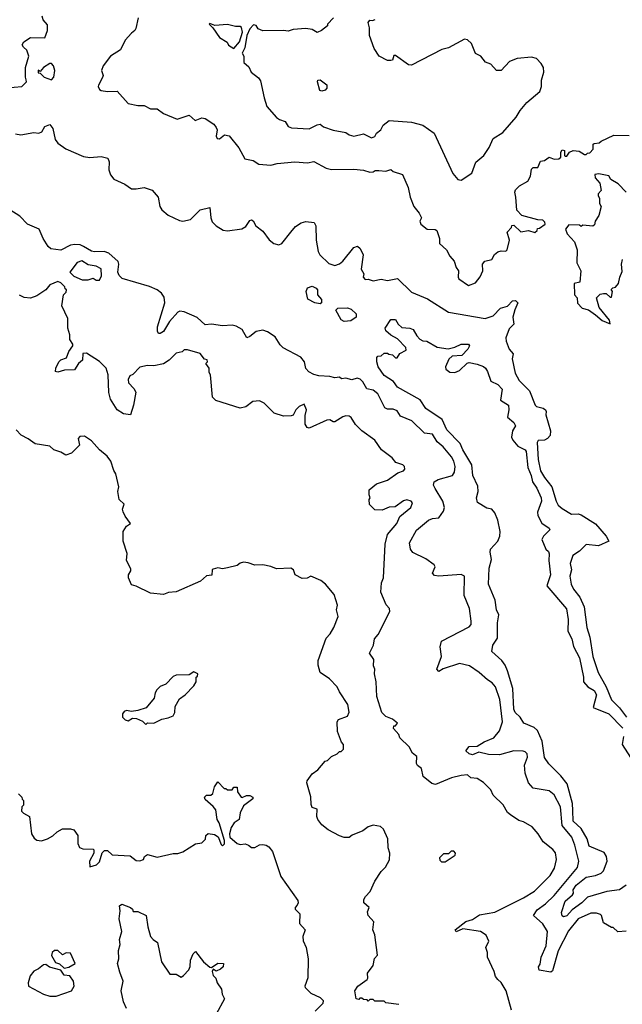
# Model space of a CAD drawing. Extents: x 2210602 to 2357277, y 510288 to 673808.
# Tile 351 of 464: x 2282717 to 2286482, y 623421 to 629573. Entities that reach past the tile are written whole.
import ezdxf

# ---------------------------------------------------------------- set-up
doc = ezdxf.new("R2010")
doc.units = 0

msp = doc.modelspace()

# ---------------------------------------------------------------- linework, layer by layer
at = {"layer": '0CON05XD'}
for points in [[(2282635, 629146.7), (2282730, 629155), (2282760, 629185), (2282758.3, 629198.3), (2282752.5, 629215), (2282752.5, 629275), (2282773.3, 629345), (2282762.5, 629382.5), (2282740.7, 629400.7), (2282733, 629417), (2282742.5, 629435), (2282785, 629461.2), (2282875, 629460), (2282890, 629505), (2282891.7, 629541.7), (2282863, 629573), (2282857.5, 629595)], [(2283457.5, 629585), (2283442.3, 629517.7), (2283436.7, 629505), (2283415, 629490), (2283376.7, 629445), (2283345.9, 629384.1), (2283284.3, 629345.7), (2283238.8, 629285), (2283228.8, 629255), (2283238.8, 629225), (2283235, 629212.5), (2283208.8, 629165), (2283206.7, 629155), (2283215, 629137.5), (2283225, 629130), (2283265, 629123.8), (2283325, 629126), (2283395, 629050), (2283455, 629036.7), (2283495, 629036.7), (2283535, 629016.7), (2283575, 629016.2), (2283615, 628986.7), (2283701.7, 628951.7), (2283775, 628976.2), (2283813.3, 628943.3), (2283855, 628960), (2283875, 628956.7), (2283930, 628920), (2283945, 628900), (2283950, 628885), (2283943.8, 628845), (2283950, 628830), (2283965, 628828.8), (2283997, 628853), (2284025, 628847.5), (2284085, 628772.5), (2284123.6, 628703.6), (2284175, 628693.3), (2284211.2, 628671.2), (2284285, 628663.8), (2284325, 628673.8), (2284435, 628685.8), (2284515, 628678.8), (2284555, 628686.7), (2284632.5, 628645), (2284665, 628637.5), (2284805, 628640), (2284865, 628633.3), (2284905, 628620), (2284925, 628622.5), (2284938.3, 628631.7), (2284961.2, 628631.2), (2285003.6, 628626.4), (2285035, 628637.5), (2285050, 628625), (2285107.5, 628605), (2285143.3, 628525), (2285156.7, 628465), (2285180, 628405), (2285213.6, 628363.6), (2285227.5, 628335), (2285217.5, 628315), (2285222.5, 628295), (2285263.6, 628263.6), (2285313, 628263), (2285322.5, 628255), (2285338.8, 628205), (2285340, 628175), (2285383.8, 628135), (2285403.3, 628095), (2285431.2, 628065), (2285443.8, 628025), (2285458.8, 628005), (2285456.2, 627965), (2285461.2, 627955), (2285521.7, 627911.7), (2285565, 627930), (2285594.1, 627965.9), (2285611.2, 628005), (2285608.8, 628045), (2285622.5, 628065), (2285667.5, 628075), (2285684.2, 628105.8), (2285705, 628123.3), (2285725, 628130), (2285755, 628127.5), (2285762.5, 628135), (2285776.2, 628195), (2285762.5, 628245), (2285790, 628275), (2285791.7, 628288.3), (2285805, 628290), (2285848.3, 628248.3), (2285895, 628256.7), (2285935, 628242.5), (2285950, 628255), (2285951.7, 628268.3), (2285965, 628270), (2286000, 628295), (2285998.3, 628308.3), (2285985, 628320), (2285955, 628322.5), (2285855, 628350), (2285823, 628383), (2285816.7, 628465), (2285810, 628495), (2285815, 628510), (2285840, 628535), (2285892.5, 628565), (2285907.5, 628595), (2285915, 628640), (2285925, 628650), (2285955, 628650), (2285971.2, 628688.8), (2285995, 628693.8), (2286025, 628713.3), (2286055, 628701.2), (2286086.1, 628703.9), (2286097.5, 628715), (2286097.5, 628745), (2286105, 628760), (2286120, 628755), (2286120, 628725), (2286125, 628720), (2286135, 628720), (2286152.5, 628745), (2286175, 628755.8), (2286212.3, 628752.3), (2286245, 628730), (2286255, 628730), (2286265, 628740), (2286278.3, 628741.7), (2286300, 628765), (2286300, 628795), (2286305, 628800), (2286337, 628803), (2286350, 628815), (2286428.3, 628851.7), (2286525, 628850)], [(2284055, 629392.5), (2284091.1, 629435), (2284108.6, 629495), (2284103.3, 629525), (2284095, 629531.2), (2284065, 629531.2), (2284015, 629543.3), (2283937, 629537), (2283905, 629550), (2283900, 629545), (2283923, 629523), (2283965, 629462.5), (2284013, 629433), (2284022.5, 629415), (2284055, 629392.5)], [(2284677.5, 629585), (2284640, 629545), (2284640, 629535), (2284602.5, 629505), (2284575, 629494.2), (2284545, 629512), (2284505, 629517.5), (2284425, 629512.5), (2284395, 629502.5), (2284365, 629506.7), (2284235, 629503.3), (2284207, 629517), (2284195, 629537.5), (2284178.3, 629541.7), (2284155, 629516.7), (2284135.8, 629475), (2284123.1, 629396.9), (2284107.5, 629365), (2284116.4, 629346.4), (2284117.5, 629305), (2284148.3, 629278.3), (2284162.5, 629245), (2284209.3, 629209.3), (2284220.7, 629190.7), (2284243.3, 629085), (2284261.7, 629031.7), (2284322.3, 628962.3), (2284339.3, 628949.3), (2284375, 628937.5), (2284395, 628906.7), (2284415, 628898), (2284525, 628891.2), (2284575, 628916.2), (2284595, 628920), (2284615, 628903.3), (2284675, 628883.8), (2284755, 628868.8), (2284775, 628853.8), (2284803.6, 628846.4), (2284865, 628859.2), (2284915, 628836), (2284935, 628843.8), (2284946.7, 628863.3), (2284972.5, 628885), (2284987.5, 628915), (2285025, 628943.3), (2285165, 628933.8), (2285235, 628913.3), (2285306.7, 628865), (2285422.3, 628612.3), (2285453.9, 628573.9), (2285475, 628570), (2285541.4, 628615), (2285566.4, 628683.6), (2285615.8, 628724.2), (2285650, 628775), (2285675, 628830), (2285735, 628867.5), (2285818.8, 628965), (2285843.2, 629006.8), (2285884.3, 629055.7), (2285966.1, 629123.9), (2285977.5, 629155), (2285976.2, 629195), (2285990.8, 629245), (2285990, 629275), (2285975, 629300), (2285945, 629330), (2285915, 629340), (2285825, 629331.2), (2285777.7, 629312.3), (2285725, 629256.7), (2285695, 629256.2), (2285660, 629295), (2285627, 629307), (2285597.5, 629345), (2285565, 629362.5), (2285540, 629425), (2285515, 629446.7), (2285495, 629452.5), (2285395, 629396.7), (2285355, 629387.5), (2285165, 629288.8), (2285145, 629291.2), (2285065, 629350), (2285055, 629350), (2285045, 629320), (2285035, 629317.5), (2285015, 629317.5), (2284962.5, 629345), (2284932.3, 629392.3), (2284903.3, 629475), (2284903, 629523), (2284893.3, 629555), (2284905, 629570), (2284921.7, 629568.3), (2284937.5, 629575)], [(2282915, 629197.5), (2282930, 629215), (2282936.2, 629255), (2282927.5, 629285), (2282915, 629300), (2282905, 629300), (2282866.4, 629273.6), (2282845, 629250), (2282831.7, 629258.3), (2282831.7, 629241.7), (2282845, 629240), (2282870, 629215), (2282915, 629197.5)], [(2284605, 629127.5), (2284591.7, 629131.7), (2284576.7, 629185), (2284580, 629195), (2284595, 629197.5), (2284635.8, 629165.8), (2284636.2, 629145), (2284625, 629133.3), (2284605, 629127.5)], [(2282690.3, 628860.3), (2282725, 628854), (2282805, 628868.8), (2282836.1, 628863.9), (2282855, 628872.5), (2282875, 628906.2), (2282905, 628917.5), (2282923.9, 628893.9), (2282939.4, 628825), (2282955, 628800.8), (2283005, 628766), (2283115, 628718.1), (2283155, 628712.9), (2283225, 628718.1), (2283268.3, 628708.3), (2283276.9, 628685), (2283272.9, 628635), (2283285, 628604), (2283305, 628575.8), (2283374.6, 628544.6), (2283415, 628516.9), (2283445, 628515.6), (2283495, 628524.4), (2283545, 628507.5), (2283582.9, 628465), (2283592.9, 628405), (2283605.8, 628385), (2283645, 628352.2), (2283715, 628317.5), (2283735.7, 628314.3), (2283785, 628323.8), (2283844.5, 628385.5), (2283905, 628400), (2283910.8, 628335), (2283920.3, 628310.3), (2283944.4, 628284.4), (2283987.6, 628257.6), (2284015, 628254.5), (2284105, 628265.8), (2284128.9, 628281.1), (2284155, 628317.5), (2284165, 628322.5), (2284176.1, 628316.1), (2284191.2, 628285), (2284235, 628252), (2284275, 628198), (2284305, 628175.8), (2284335, 628167.5), (2284354.2, 628175.8), (2284411.2, 628245)], [(2286505.8, 628495.8), (2286455, 628546.7), (2286410, 628575), (2286398.3, 628598.3), (2286335, 628610), (2286310, 628605), (2286312.5, 628585), (2286341.7, 628551.7), (2286350, 628505), (2286330, 628485), (2286330, 628475), (2286340, 628455), (2286340, 628425), (2286350, 628405), (2286335, 628350), (2286312.5, 628315), (2286308.3, 628291.7), (2286297.5, 628282.5), (2286235, 628290), (2286225, 628280), (2286215, 628290), (2286148.3, 628291.7), (2286127.5, 628265), (2286137.5, 628235), (2286183.3, 628185), (2286198.8, 628135), (2286196.7, 628055), (2286222.5, 628005), (2286217, 627933), (2286180, 627925), (2286183, 627853), (2286200, 627835), (2286201.7, 627801.7), (2286231.7, 627771.7), (2286270.7, 627760.7), (2286315, 627730), (2286355, 627693.3), (2286405, 627672.5)], [(2286505, 623877.5), (2286453, 623873), (2286425, 623900), (2286415, 623900), (2286365, 623930), (2286352.5, 623975), (2286345, 623982.5), (2286320.7, 623990.7), (2286285, 623990), (2286205, 623955.7), (2286145, 623880), (2286081.2, 623755), (2286045, 623630), (2286035, 623622.5), (2285962.5, 623635), (2285957.5, 623655), (2285969.3, 623670.7), (2285974, 623715), (2286005.6, 623785), (2286014.3, 623875), (2285985, 623923.8), (2285926.7, 623975), (2285949.3, 624010.7), (2286001.9, 624048.1), (2286055, 624101.1), (2286201.4, 624275), (2286210.5, 624315), (2286184.5, 624415), (2286166.9, 624465), (2286105, 624538.8), (2286094.6, 624654.6), (2286055, 624730), (2286025, 624753.8), (2285925, 624770.6), (2285895.6, 624805), (2285874.4, 624865), (2285870.8, 624915), (2285890, 624965), (2285886.7, 624985), (2285875, 624997.5), (2285863, 625003), (2285804.3, 625004.3), (2285715, 624980.5), (2285645, 624982.1), (2285585, 624995.7), (2285545, 624979.1), (2285525, 624986.5), (2285503.8, 625005), (2285525, 625030.8), (2285575, 625033.1), (2285619.1, 625060.9), (2285679.2, 625085), (2285715, 625128.8), (2285733.1, 625185), (2285716.7, 625325), (2285689.2, 625405), (2285669.7, 625429.7), (2285638.8, 625448.8), (2285586.7, 625495), (2285527.5, 625535), (2285465, 625551.2), (2285362.7, 625517.3), (2285335, 625500), (2285322.5, 625515), (2285351.2, 625595), (2285344, 625655), (2285351.2, 625688.8), (2285525, 625780), (2285536.7, 625795), (2285536.7, 625815), (2285526.2, 625895), (2285494.4, 625975), (2285495.9, 626095.9), (2285475, 626106.2), (2285335, 626096), (2285309.2, 626099.2), (2285296.7, 626115), (2285312.5, 626155), (2285306.4, 626166.4), (2285255, 626203.3), (2285173, 626243), (2285157.5, 626265), (2285152.5, 626305), (2285195, 626382.5), (2285270, 626445), (2285295, 626456), (2285335, 626461.2), (2285365, 626502.5), (2285370.8, 626525), (2285360.6, 626565), (2285313.4, 626643.4), (2285302, 626665), (2285306.2, 626685), (2285330.7, 626699.3), (2285420, 626725), (2285434.1, 626745.9), (2285437.7, 626782.3), (2285430, 626815), (2285415, 626841.2), (2285362.5, 626905), (2285325.5, 626935.5), (2285295, 626982.5), (2285245, 626988.6), (2285166.8, 627066.8), (2285096.1, 627096.1), (2285075, 627130), (2285049.5, 627139.5), (2285015, 627138.8), (2284997.7, 627147.7), (2284955, 627235.8), (2284925, 627258.6), (2284885.9, 627265.9), (2284860.9, 627310.9), (2284845, 627327.5), (2284825, 627332.9), (2284791.9, 627321.9), (2284755, 627333.8), (2284728.3, 627328.3), (2284715, 627340), (2284685, 627336.2), (2284655, 627344), (2284585, 627348.1), (2284555.6, 627355.6), (2284523, 627373), (2284503.9, 627393.9), (2284496.7, 627435), (2284473.8, 627465), (2284363.6, 627523.6), (2284345, 627541.9), (2284312.6, 627592.6), (2284265, 627622.3), (2284235, 627632.5), (2284195, 627624.4), (2284155, 627592.9), (2284135, 627586.2), (2284106.4, 627636.4), (2284068.9, 627658.9), (2284045, 627664.2), (2283985, 627660.6), (2283915, 627670.9), (2283875, 627665.7), (2283825, 627712.1), (2283745, 627747.5), (2283717.3, 627752.7), (2283705, 627746), (2283652.8, 627687.2), (2283615, 627624.2), (2283595, 627612), (2283585, 627613.3), (2283578, 627628), (2283578.9, 627655), (2283624.5, 627805), (2283619.6, 627839.6), (2283603.9, 627863.9), (2283575, 627885.6), (2283527.1, 627907.1), (2283356.8, 627956.8), (2283339.2, 627975), (2283331.1, 627995), (2283337.3, 628045), (2283332.7, 628062.7), (2283274.1, 628114.1), (2283245, 628125.4), (2283185, 628123.1), (2283165, 628127.9), (2283115, 628156.5), (2283095, 628166.2), (2283062.2, 628167.8), (2283035, 628163.6), (2282975, 628133.3), (2282911.9, 628141.9), (2282895.7, 628155.7), (2282864.4, 628205), (2282838.6, 628265), (2282766.7, 628295), (2282718.8, 628345), (2282655, 628385.7)], [(2284411.2, 628245), (2284439.1, 628280.9), (2284475, 628303.3), (2284505, 628312.5), (2284556.1, 628306.1), (2284566.1, 628286.1), (2284570, 628195), (2284582, 628125), (2284592, 628105), (2284649.1, 628049.1), (2284685, 628037.5), (2284715, 628048), (2284736, 628065), (2284805, 628148.8), (2284827.3, 628157.3), (2284845, 628143.3), (2284862.9, 628105), (2284850.8, 628015), (2284866.7, 627985), (2284863.6, 627963.6), (2284875, 627950), (2284895, 627952.5), (2284925, 627942.5), (2284975, 627951.2), (2285015, 627944), (2285076.4, 627956.4), (2285165, 627870), (2285265, 627828.9), (2285395, 627745.8), (2285625, 627707.1), (2285675, 627722), (2285720.2, 627769.8), (2285765, 627784), (2285795, 627816), (2285815, 627818.8), (2285828.8, 627805), (2285809.5, 627760.5), (2285798.8, 627715), (2285805, 627670), (2285775, 627642.5), (2285754.3, 627585), (2285755.7, 627565), (2285774.4, 627515), (2285800.8, 627485), (2285794.2, 627455), (2285811.9, 627365), (2285837.9, 627317.9), (2285902.5, 627255), (2285936.7, 627165), (2285946.1, 627156.1), (2285987.5, 627145), (2286001.2, 627135), (2286006.2, 627125), (2286003.3, 627105), (2286032.6, 627005), (2286030.8, 626975), (2286015, 626955.3), (2285995, 626945.8), (2285955.9, 626944.1), (2285949.7, 626930.3), (2285955.4, 626825), (2285970.8, 626755), (2285995, 626712.9), (2286041.4, 626655), (2286067.5, 626565), (2286080.3, 626540.3), (2286105, 626518.8), (2286165, 626484.3), (2286205, 626486), (2286225, 626480), (2286315, 626424), (2286380, 626345), (2286397.5, 626315), (2286333.6, 626286.4), (2286255, 626293.3), (2286215, 626251.2), (2286173.3, 626225), (2286156.2, 626175), (2286163.9, 626136.1), (2286154.1, 626095.9), (2286163.1, 626045), (2286177.1, 626015), (2286216.7, 625965), (2286244.4, 625905), (2286260, 625775), (2286278.9, 625715), (2286298.5, 625595), (2286330, 625495), (2286381.2, 625405), (2286413.2, 625323.2), (2286464.1, 625274.1), (2286508.9, 625215)], [(2286405, 627672.5), (2286402.5, 627695), (2286336.7, 627775), (2286320, 627835), (2286342.5, 627857.5), (2286365, 627862.5), (2286381.7, 627861.7), (2286405, 627840), (2286415, 627840), (2286420, 627875), (2286411.7, 627888.3), (2286421.7, 627898.3), (2286438.3, 627901.7), (2286458.8, 627925), (2286466.2, 627965), (2286480.7, 627999.3), (2286476.7, 628045), (2286483.3, 628075)], [(2283215, 627946.7), (2283227.7, 627972.3), (2283225, 628017.5), (2283195, 628033.3), (2283145, 628042), (2283105, 628065.7), (2283075, 628056.7), (2283030, 627995), (2283055, 627970), (2283108.3, 627948.3), (2283145, 627947.5), (2283175, 627957.5), (2283195, 627946.7), (2283215, 627946.7)], [(2285703.8, 623575), (2285690, 623595), (2285682, 623625), (2285640, 623715), (2285640, 623745), (2285630, 623775), (2285647.5, 623815), (2285632, 623852), (2285595, 623875.7), (2285485, 623892), (2285443.8, 623873.8), (2285437.5, 623885), (2285505, 623938.8), (2285545, 623951.2), (2285589.7, 623980.3), (2285685, 623995.7), (2285863.8, 624085), (2285933, 624127), (2286030.6, 624225), (2286058.6, 624271.4), (2286070.8, 624325), (2286065, 624366.7), (2286048.3, 624388.3), (2285987.5, 624435), (2285956.7, 624485), (2285919.5, 624529.5), (2285865, 624560), (2285835, 624568.8), (2285784.2, 624604.2), (2285765, 624620), (2285737, 624667), (2285675, 624727.5), (2285660.5, 624760.5), (2285615, 624806.7), (2285575, 624831.2), (2285536.1, 624836.1), (2285515, 624853.8), (2285475, 624850.8), (2285415, 624836), (2285315, 624793.8), (2285291.2, 624801.2), (2285236.7, 624845), (2285227.5, 624895), (2285202.3, 624912.3), (2285196.2, 624925), (2285198.8, 624968.8), (2285170.7, 624990.7), (2285149.3, 625029.3), (2285092.5, 625085), (2285085, 625107.5), (2285052.5, 625145), (2285055, 625160), (2285065, 625160), (2285078.3, 625178.3), (2285045, 625202.5), (2285005, 625218.8), (2284978.8, 625245), (2284948.8, 625345), (2284943.8, 625435), (2284933.3, 625485), (2284936.7, 625515), (2284927.5, 625535), (2284928.8, 625575), (2284901.4, 625615), (2284927.5, 625665), (2284933.8, 625705), (2284957.5, 625732.5), (2285030, 625875), (2285026.7, 625895), (2285006.4, 625916.4), (2284973.8, 625995), (2284976.7, 626055), (2284990, 626085), (2285000.8, 626295), (2285014.1, 626355.9), (2285073.8, 626425), (2285091.9, 626468.1), (2285160, 626525), (2285170, 626555), (2285162.5, 626565), (2285135, 626573.8), (2285115, 626566.7), (2285061.7, 626528.3), (2285025, 626526.7), (2284981.7, 626508.3), (2284935, 626510), (2284903, 626543), (2284900, 626575), (2284907.5, 626585), (2284900, 626605), (2284900, 626635), (2284946.4, 626673.6), (2285013.9, 626696.1), (2285079.3, 626740.7), (2285115, 626753.3), (2285123.3, 626765), (2285120.7, 626780.7), (2285110.7, 626790.7), (2285067, 626807), (2285043.3, 626835), (2284976.7, 626885), (2284935.7, 626945.7), (2284853.8, 627005), (2284815, 627043.8), (2284787.3, 627087.3), (2284775, 627096.7), (2284755, 627098.8), (2284735, 627092.5), (2284685, 627060), (2284675, 627060), (2284655, 627073.8), (2284635, 627070), (2284525, 627021.1), (2284512.5, 627025), (2284500.6, 627045), (2284500.9, 627099.1), (2284508, 627135), (2284495, 627170), (2284463.6, 627156.4), (2284442.5, 627135), (2284425, 627102.5), (2284413, 627097), (2284365, 627096.2), (2284307.5, 627115), (2284245, 627176.7), (2284215, 627192.5), (2284173, 627187), (2284130, 627155), (2284095, 627146.7), (2283943, 627193), (2283922.5, 627215), (2283910, 627355), (2283901.7, 627368.3), (2283900, 627395), (2283880, 627425), (2283890, 627435), (2283888.3, 627448.3), (2283871.7, 627451.7), (2283845, 627487.5), (2283765, 627510), (2283745, 627510), (2283731.7, 627498.3), (2283695, 627490), (2283650, 627445), (2283615, 627422.5), (2283555, 627410), (2283515, 627413.3), (2283468.3, 627401.7), (2283423, 627357), (2283405, 627347.5), (2283393.8, 627325), (2283397.5, 627305), (2283429.3, 627269.3), (2283442.5, 627245), (2283428.8, 627165), (2283410, 627105), (2283365, 627110), (2283326.7, 627135), (2283285, 627202.5), (2283273, 627243), (2283268.8, 627355), (2283256.2, 627395), (2283215, 627436.7), (2283135, 627490), (2283111.7, 627488.3), (2283110, 627445), (2283084.1, 627425.9), (2283060, 627385), (2282997, 627383), (2282955, 627370), (2282940, 627375), (2282942.5, 627395), (2282962.5, 627435), (2282975, 627447.5), (2283009.3, 627460.7), (2283025, 627500), (2283050, 627535), (2283050, 627545), (2283030, 627575), (2283030, 627605), (2283017.5, 627645), (2283017, 627707), (2282980, 627785), (2282990, 627855), (2283008.3, 627871.7), (2283010, 627885), (2283001.7, 627891.7), (2283000, 627905), (2282975, 627930), (2282955, 627937.5), (2282905, 627917.5), (2282880, 627885), (2282825, 627847.5), (2282785, 627832.5), (2282745, 627837.5), (2282715, 627852.5)], [(2284595, 627797.5), (2284560, 627805), (2284517, 627827), (2284506.7, 627875), (2284515, 627897.5), (2284545, 627908.8), (2284570, 627895), (2284576.7, 627885), (2284577.5, 627855), (2284602.5, 627825), (2284602.5, 627805), (2284595, 627797.5)], [(2284745, 627687.5), (2284725, 627697.5), (2284691.7, 627758.3), (2284705, 627770), (2284765, 627772.5), (2284787.5, 627765), (2284820, 627735), (2284820, 627715), (2284785, 627692.5), (2284745, 627687.5)], [(2286505, 624164.3), (2286465, 624135.6), (2286385, 624124.6), (2286265, 624090), (2286229.2, 624055), (2286169.2, 624010.8), (2286135, 623973.4), (2286115, 623967.5), (2286105, 623974.3), (2286102.7, 623995), (2286123.9, 624065), (2286170.8, 624105), (2286177.5, 624115), (2286174.2, 624135), (2286193.6, 624165), (2286255, 624214.4), (2286314.6, 624225.4), (2286350.3, 624239.7), (2286364.4, 624255.6), (2286386.5, 624315), (2286383.1, 624345), (2286368.8, 624368.8), (2286275, 624408.8), (2286261.5, 624455), (2286225, 624518.6), (2286174.6, 624565), (2286171.9, 624631.9), (2286170, 624675), (2286138.2, 624798.2), (2286098.7, 624848.7), (2286023.1, 624923.1), (2285995, 624963.8), (2285980.8, 625065), (2285951.5, 625131.5), (2285930.3, 625150.3), (2285867, 625177), (2285844.2, 625215), (2285811.5, 625245), (2285804.6, 625265), (2285798.2, 625395), (2285765.5, 625505), (2285750.6, 625540.6), (2285729.6, 625569.6), (2285666.7, 625625), (2285672.5, 625665), (2285702.1, 625707.9), (2285701.2, 625805), (2285710.6, 625855), (2285696.4, 625885), (2285686.4, 625946.4), (2285645.8, 626045), (2285650.6, 626145), (2285665, 626200), (2285656.4, 626246.4), (2285658.8, 626265), (2285704.2, 626315), (2285717.1, 626345), (2285719.2, 626375), (2285703.8, 626445), (2285685, 626492.5), (2285667.5, 626515), (2285635, 626520), (2285576.1, 626556.1), (2285571.2, 626585), (2285581.2, 626625), (2285578.3, 626658.3), (2285548.8, 626725), (2285542.6, 626792.6), (2285485, 626886), (2285468.5, 626925), (2285385, 627011.2), (2285355.4, 627075.4), (2285255, 627143.1), (2285218.8, 627198.8), (2285077, 627277), (2285051.7, 627311.7), (2284995, 627350), (2284956.7, 627405), (2284947.5, 627435), (2284948.3, 627461.7), (2284955, 627470), (2284975, 627472.5), (2284995, 627490), (2285015, 627490), (2285023, 627483), (2285045, 627480), (2285065, 627460), (2285075, 627460), (2285092.7, 627487.3), (2285131.7, 627508.3), (2285130, 627525), (2285078.3, 627578.3), (2285035, 627602.5), (2285005, 627630), (2285000, 627645), (2285035, 627700), (2285065, 627700), (2285081.7, 627671.7), (2285105, 627650), (2285155, 627646.2), (2285175, 627636.7), (2285197.5, 627597.5), (2285217.5, 627577.5), (2285235, 627567.5), (2285260, 627565), (2285325, 627527.5), (2285393, 627517), (2285435, 627527.5), (2285475, 627546.2), (2285520, 627545), (2285526.7, 627535), (2285517.5, 627515), (2285480, 627475), (2285418.3, 627471.7), (2285397, 627453), (2285377.5, 627405), (2285379.3, 627389.3), (2285405, 627370.8), (2285435, 627368), (2285465, 627381.2), (2285512.7, 627427.3), (2285525, 627432), (2285575, 627421.2), (2285615, 627406.7), (2285626.7, 627395), (2285640, 627375), (2285660, 627315), (2285705, 627293.8), (2285732, 627265), (2285720, 627195), (2285770, 627165), (2285773.3, 627135), (2285765, 627090), (2285805, 627056.7), (2285813.8, 627035), (2285796.2, 627005), (2285790, 626965), (2285798, 626945), (2285828.7, 626908.7), (2285875, 626885.6), (2285881.1, 626875), (2285891.8, 626775), (2285912.1, 626725), (2285920.5, 626685), (2285947.8, 626645), (2285975.5, 626585), (2285977.1, 626565), (2285951.8, 626495), (2285954.6, 626475), (2285978.1, 626428.1), (2286025.5, 626395.5), (2286028.8, 626385), (2285988.8, 626345), (2285978, 626325), (2286003.3, 626265), (2286020, 626250), (2286025.6, 626235.6), (2286023.6, 626193.6), (2286032.5, 626105), (2286009.4, 626035), (2286132.1, 625892.1), (2286143.3, 625825), (2286142.1, 625752.1), (2286165.6, 625705), (2286176.4, 625656.4), (2286215, 625586.7), (2286240, 625465), (2286240, 625435), (2286266.2, 625405), (2286305, 625381.2), (2286321.4, 625355), (2286300, 625275), (2286397.1, 625235), (2286485, 625145.8)], [(2285085, 623420), (2285005, 623430), (2284995, 623440), (2284935, 623440), (2284925, 623450), (2284905, 623450), (2284895, 623440), (2284888.3, 623448.3), (2284865, 623450), (2284855, 623460), (2284841.7, 623458.3), (2284835, 623450), (2284820, 623455), (2284810, 623505), (2284830, 623535), (2284887.5, 623575), (2284892.5, 623585), (2284890, 623615), (2284926.1, 623663.9), (2284933, 623707), (2284951.7, 623728.3), (2284936.7, 623855), (2284924, 623885), (2284929.2, 623935), (2284893.8, 623975), (2284890.5, 623999.5), (2284900, 624025), (2284867.5, 624055), (2284867.5, 624075), (2284877.5, 624095), (2284907.5, 624125), (2284935, 624190), (2284975, 624250), (2285003, 624277), (2285027, 624323), (2285030, 624365), (2285018.3, 624398.3), (2285017.5, 624455), (2284990, 624515), (2284971.7, 624531.7), (2284925, 624540), (2284895, 624530), (2284860, 624505), (2284795, 624477.5), (2284775, 624462.5), (2284745, 624462.5), (2284715, 624472.5), (2284645, 624510), (2284605, 624542.5), (2284580, 624575), (2284573.3, 624595), (2284575, 624640), (2284545, 624650), (2284538.3, 624668.3), (2284536.4, 624716.4), (2284510, 624805), (2284513, 624817), (2284545, 624860), (2284580, 624885), (2284625, 624940), (2284640, 624945), (2284665, 624970), (2284700, 624985), (2284715, 625000), (2284725, 625000), (2284740, 625015), (2284740, 625045), (2284728.3, 625058.3), (2284702.5, 625125), (2284700, 625185), (2284709.3, 625200.7), (2284765, 625222), (2284775.7, 625245.7), (2284767.5, 625295), (2284713.9, 625373.9), (2284700, 625405), (2284652.5, 625455), (2284594.1, 625494.1), (2284580.7, 625540.7), (2284580.7, 625569.3), (2284632.3, 625707.7), (2284656.7, 625735), (2284680, 625775), (2284706.2, 625845), (2284696.2, 625885), (2284703.3, 625915), (2284680.7, 625980.7), (2284627.5, 626045), (2284598, 626068), (2284535, 626096.7), (2284513.6, 626083.6), (2284482.3, 626082.3), (2284437.5, 626105), (2284426.7, 626135), (2284410, 626145), (2284321.7, 626141.7), (2284286, 626156), (2284235, 626166.2), (2284185, 626163.8), (2284145, 626180), (2284115, 626182.5), (2284095, 626177.5), (2284075, 626162.5), (2284015, 626147.5), (2283985, 626142.5), (2283955, 626147.5), (2283925, 626140), (2283920, 626135), (2283918.3, 626101.7), (2283885, 626097.5), (2283845.9, 626064.1), (2283695, 625998.8), (2283645.8, 625994.2), (2283615, 625980.8), (2283535, 625988.8), (2283445, 626033.8), (2283415, 626042.5), (2283397.5, 626085), (2283397.5, 626105), (2283411.7, 626128.3), (2283411.7, 626141.7), (2283383.6, 626193.6), (2283388.3, 626238.3), (2283363.3, 626315), (2283363.3, 626375), (2283385, 626407.5), (2283410, 626425), (2283375, 626470), (2283362.5, 626497.5), (2283360, 626515), (2283370, 626545), (2283337.5, 626575), (2283330, 626625), (2283336.7, 626655), (2283317.5, 626735), (2283305.6, 626755.6), (2283285.6, 626815), (2283264, 626845), (2283216.2, 626885), (2283165, 626942.5), (2283121.7, 626971.7), (2283091.7, 626968.3), (2283083.3, 626956.7), (2283090, 626915), (2283040, 626865), (2283005, 626852.5), (2282975, 626870), (2282930, 626885), (2282905, 626907.5), (2282813, 626923), (2282770, 626955), (2282726.4, 626976.4), (2282695, 627010)], [(2283505, 625170), (2283515, 625180), (2283555, 625177.5), (2283605, 625203.3), (2283645, 625210), (2283675, 625223.3), (2283686.7, 625245), (2283688.3, 625281.7), (2283715, 625330), (2283750, 625355), (2283805, 625410), (2283820, 625435), (2283820, 625465), (2283828.3, 625471.7), (2283830, 625485), (2283805, 625497.5), (2283775, 625480), (2283695, 625477.5), (2283675, 625470), (2283629.3, 625420.7), (2283595, 625407.5), (2283573.6, 625386.4), (2283563, 625367), (2283557, 625333), (2283506.1, 625273.9), (2283455, 625256.7), (2283415, 625250), (2283385, 625256.2), (2283370.7, 625249.3), (2283360, 625235), (2283360, 625215), (2283375, 625197.5), (2283395, 625192.5), (2283420.7, 625209.3), (2283446.4, 625206.4), (2283485, 625190), (2283505, 625170)], [(2286490, 625095), (2286480, 625045), (2286533.8, 624963.8)], [(2282710, 624735), (2282730, 624715), (2282731.7, 624701.7), (2282740, 624695), (2282740, 624665), (2282730, 624655), (2282728.3, 624628.3), (2282740, 624615), (2282777.5, 624595), (2282791.2, 624485), (2282808.3, 624458.3), (2282825, 624446.7), (2282853, 624443), (2282890, 624455), (2282925, 624472.5), (2282950.7, 624499.3), (2282985, 624517.5), (2283035, 624517.5), (2283055, 624510), (2283080, 624475), (2283080, 624425), (2283090.7, 624400.7), (2283111.7, 624391.7), (2283175, 624390), (2283180, 624385), (2283180, 624365), (2283152.5, 624315), (2283155, 624280), (2283197, 624293), (2283215, 624310), (2283233, 624367), (2283247.5, 624382.5), (2283265, 624382.5), (2283295, 624353.8), (2283407.5, 624347.5), (2283445, 624320), (2283467.5, 624317.5), (2283490, 624325), (2283497.5, 624345), (2283515, 624356.7), (2283575, 624340), (2283675, 624362.5), (2283705, 624362.5), (2283736.4, 624373.6), (2283815, 624422.5), (2283855, 624430), (2283877, 624453), (2283880, 624475), (2283895, 624487.5), (2283935, 624482.5), (2283956.4, 624466.4), (2283975, 624420), (2283985, 624410), (2283996.4, 624423.6), (2283997.5, 624445), (2283962.5, 624555), (2283950, 624575), (2283942.5, 624635), (2283925, 624657.5), (2283875, 624700), (2283872.5, 624715), (2283885, 624727.5), (2283911.7, 624728.3), (2283923, 624737), (2283935, 624780), (2283955, 624810), (2283995, 624770), (2284005, 624770), (2284015, 624760), (2284045, 624760), (2284055, 624777.5), (2284075, 624777.5), (2284078.3, 624748.3), (2284100, 624715), (2284107, 624713), (2284133.9, 624726.1), (2284155, 624726.2), (2284172.5, 624715), (2284172.5, 624705), (2284115, 624660), (2284093.6, 624616.4), (2284088.8, 624575), (2284057.5, 624555), (2284037.5, 624525), (2284027.5, 624485), (2284030, 624465), (2284076.4, 624426.4), (2284095, 624420), (2284125, 624423.3), (2284146.1, 624416.1), (2284165, 624400), (2284185, 624400), (2284215, 624416.7), (2284235, 624420), (2284255.9, 624415.9), (2284273.9, 624403.9), (2284296.7, 624375), (2284349.3, 624219.3), (2284455, 624070), (2284456.7, 624055), (2284449.5, 624040.5), (2284437.5, 624025), (2284437.5, 624015), (2284466.7, 623985), (2284465.9, 623925.9), (2284500, 623885), (2284486.7, 623845), (2284487, 623817), (2284507.5, 623775), (2284520, 623705), (2284516.4, 623586.4), (2284498.8, 623535), (2284501.2, 623525), (2284535, 623490), (2284595, 623462.5), (2284612.5, 623445), (2284610, 623425), (2284563, 623377)], [(2285375, 624310), (2285438.3, 624351.7), (2285440, 624365), (2285428.3, 624378.3), (2285411.7, 624378.3), (2285395, 624360), (2285365, 624360), (2285340, 624335), (2285341.7, 624321.7), (2285351.7, 624311.7), (2285375, 624310)], [(2283384.1, 623394.1), (2283366.1, 623436.1), (2283350, 623505), (2283364, 623565), (2283342.1, 623622.1), (2283328, 623675), (2283335.6, 623705), (2283333.5, 623756.5), (2283345.7, 623794.3), (2283340, 623825), (2283355.7, 623875), (2283338.6, 623955), (2283344.2, 624005), (2283340.8, 624035), (2283355, 624047.1), (2283410, 624025), (2283422.5, 624015), (2283425, 624000), (2283455, 624000), (2283507.5, 623975), (2283516.7, 623905), (2283533.3, 623845), (2283550, 623825), (2283577, 623807), (2283603.3, 623685), (2283655, 623610), (2283695, 623610), (2283725, 623590), (2283739.3, 623600.7), (2283773.6, 623636.4), (2283783, 623657), (2283783.6, 623696.4), (2283800, 623735), (2283815, 623750), (2283865, 623686.7), (2283905, 623652.5), (2283915, 623650), (2283955, 623676.7), (2283990, 623675), (2283987.5, 623655), (2283970.5, 623639.5), (2283945, 623627.5), (2283925, 623640), (2283920, 623625), (2283925, 623600), (2283943, 623583), (2283950, 623555), (2283977.5, 623515), (2283982.5, 623485), (2283997.5, 623455), (2283945, 623360)], [(2282995, 623647.5), (2283025, 623653.3), (2283062.5, 623675), (2283035, 623740), (2283008.3, 623741.7), (2282985, 623730), (2282955, 623757.5), (2282935, 623756.7), (2282920, 623745), (2282916.7, 623725), (2282941.2, 623681.2), (2282965, 623673.3), (2282995, 623647.5)], [(2282945, 623472.5), (2283040, 623505), (2283056.4, 623533.6), (2283052.5, 623565), (2283029.3, 623599.3), (2282995, 623603.3), (2282973.8, 623633.8), (2282902.3, 623652.3), (2282879.3, 623669.3), (2282865, 623667.5), (2282835, 623642.5), (2282805, 623627.5), (2282781.7, 623598.3), (2282770, 623555), (2282772.5, 623535), (2282865, 623483.3), (2282905, 623472.5), (2282945, 623472.5)], [(2285788.8, 623385), (2285756.7, 623505), (2285725, 623556.7), (2285703.8, 623575)]]:
    msp.add_lwpolyline(points, dxfattribs=at)

doc.saveas('drawing.dxf')
